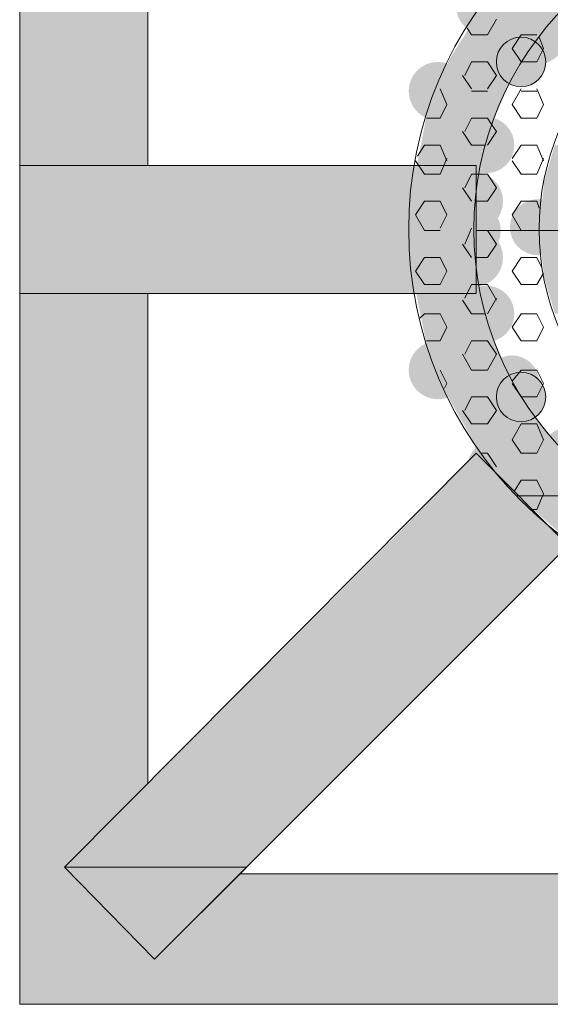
# Model space of a CAD drawing. Extents: x 3940905 to 4145695, y 925352 to 1109797.
# Tile 1009 of 1056: x 4065727 to 4065847, y 1099595 to 1099818. Entities that reach past the tile are written whole.
import ezdxf

# ---------------------------------------------------------------- set-up
doc = ezdxf.new("R2010")
doc.units = 0
doc.header["$LTSCALE"] = 750
doc.header["$MEASUREMENT"] = 0
doc.layers.add('CKD Equipments', color=252, linetype='CONTINUOUS', lineweight=0)

msp = doc.modelspace()

# ---------------------------------------------------------------- hatches: boundary and pattern name
at = {"layer": 'CKD Equipments', "true_color": 0xffffff}
h = msp.add_hatch(color=7, dxfattribs=at)
h.paths.add_polyline_path([(4065727.01, 1099784.97), (4065756.02, 1099895.39), (4065727.01, 1099895.39)])
h.paths.add_polyline_path([(4065756.02, 1099784.97), (4065727.01, 1099784.97), (4065756.02, 1099895.39)])
at = {"layer": 'CKD Equipments', "true_color": 0x808080}
h = msp.add_hatch(color=8, dxfattribs=at)
edge = h.paths.add_edge_path(flags=16)
edge.add_arc((4065832.34, 1099821.1), 6.61, 0, 360)
h = msp.add_hatch(color=8, dxfattribs=at)
edge = h.paths.add_edge_path(flags=16)
edge.add_arc((4065844.3, 1099814.23), 6.35, 0, 360)
h = msp.add_hatch(color=8, dxfattribs=at)
h.paths.add_polyline_path([(4065845.06, 1099814.48), (4065830.81, 1099820.08), (4065850.15, 1099820.08)])
h.paths.add_polyline_path([(4065827.76, 1099814.48), (4065845.06, 1099814.48), (4065830.81, 1099820.08)])
h = msp.add_hatch(color=8, dxfattribs=at)
h.paths.add_polyline_path([(4065841.5, 1099808.89), (4065827.76, 1099814.48), (4065845.06, 1099814.48)])
h.paths.add_polyline_path([(4065824.2, 1099808.89), (4065841.5, 1099808.89), (4065827.76, 1099814.48)])
h = msp.add_hatch(color=8, dxfattribs=at)
edge = h.paths.add_edge_path(flags=16)
edge.add_arc((4065840.48, 1099808.38), 5.6, 0, 360)
h = msp.add_hatch(color=8, dxfattribs=at)
edge = h.paths.add_edge_path(flags=16)
edge.add_arc((4065821.65, 1099801.76), 6.61, 0, 360)
h = msp.add_hatch(color=8, dxfattribs=at)
h.paths.add_polyline_path([(4065838.44, 1099804.82), (4065824.2, 1099808.89), (4065841.5, 1099808.89)])
h.paths.add_polyline_path([(4065822.67, 1099804.82), (4065838.44, 1099804.82), (4065824.2, 1099808.89)])
h = msp.add_hatch(color=8, dxfattribs=at)
h.paths.add_polyline_path([(4065834.88, 1099796.68), (4065822.67, 1099804.82), (4065838.44, 1099804.82)])
h.paths.add_polyline_path([(4065819.11, 1099796.68), (4065834.88, 1099796.68), (4065822.67, 1099804.82)])
h = msp.add_hatch(color=8, dxfattribs=at)
h.paths.add_polyline_path([(4065833.86, 1099793.62), (4065819.11, 1099796.68), (4065834.88, 1099796.68)])
h.paths.add_polyline_path([(4065818.6, 1099793.62), (4065833.86, 1099793.62), (4065819.11, 1099796.68)])
h = msp.add_hatch(color=8, dxfattribs=at)
edge = h.paths.add_edge_path(flags=16)
edge.add_arc((4065832.59, 1099789.55), 6.36, 0, 360)
h = msp.add_hatch(color=8, dxfattribs=at)
h.paths.add_polyline_path([(4065831.32, 1099783.45), (4065818.6, 1099793.62), (4065833.86, 1099793.62)])
h.paths.add_polyline_path([(4065816.56, 1099783.45), (4065831.32, 1099783.45), (4065818.6, 1099793.62)])
h = msp.add_hatch(color=8, dxfattribs=at)
h.paths.add_polyline_path([(4065851.67, 1099780.9), (4065848.11, 1099789.55), (4065854.22, 1099789.55)])
h.paths.add_polyline_path([(4065845.57, 1099780.9), (4065851.67, 1099780.9), (4065848.11, 1099789.55)])
h = msp.add_hatch(color=8, dxfattribs=at)
h.paths.add_polyline_path([(4065727.01, 1099755.97), (4065778.91, 1099784.97), (4065727.01, 1099784.97)])
h.paths.add_polyline_path([(4065778.91, 1099755.97), (4065727.01, 1099755.97), (4065778.91, 1099784.97)])
at = {"layer": 'CKD Equipments', "true_color": 0xff0000}
h = msp.add_hatch(color=1, dxfattribs=at)
h.paths.add_polyline_path([(4065778.91, 1099755.97), (4065830.3, 1099784.97), (4065778.91, 1099784.97)])
h.paths.add_polyline_path([(4065830.3, 1099755.97), (4065778.91, 1099755.97), (4065830.3, 1099784.97)])
at = {"layer": 'CKD Equipments', "true_color": 0x808080}
h = msp.add_hatch(color=8, dxfattribs=at)
h.paths.add_polyline_path([(4065830.81, 1099782.43), (4065816.56, 1099783.45), (4065831.32, 1099783.45)])
h.paths.add_polyline_path([(4065816.06, 1099782.43), (4065830.81, 1099782.43), (4065816.56, 1099783.45)])
h = msp.add_hatch(color=8, dxfattribs=at)
edge = h.paths.add_edge_path(flags=16)
edge.add_arc((4065829.79, 1099776.83), 6.61, 0, 360)
h = msp.add_hatch(color=8, dxfattribs=at)
h.paths.add_polyline_path([(4065829.79, 1099770.22), (4065816.06, 1099782.43), (4065830.81, 1099782.43)])
h.paths.add_polyline_path([(4065815.55, 1099770.22), (4065829.79, 1099770.22), (4065816.06, 1099782.43)])
h = msp.add_hatch(color=8, dxfattribs=at)
h.paths.add_polyline_path([(4065851.16, 1099779.88), (4065845.57, 1099780.9), (4065851.67, 1099780.9)])
h.paths.add_polyline_path([(4065845.57, 1099779.88), (4065851.16, 1099779.88), (4065845.57, 1099780.9)])
h = msp.add_hatch(color=8, dxfattribs=at)
h.paths.add_polyline_path([(4065850.15, 1099770.22), (4065845.57, 1099779.88), (4065851.16, 1099779.88)])
h.paths.add_polyline_path([(4065844.55, 1099770.22), (4065850.15, 1099770.22), (4065845.57, 1099779.88)])
h = msp.add_hatch(color=8, dxfattribs=at)
edge = h.paths.add_edge_path(flags=16)
edge.add_arc((4065829.54, 1099770.22), 6.36, 0, 360)
h = msp.add_hatch(color=8, dxfattribs=at)
edge = h.paths.add_edge_path(flags=16)
edge.add_arc((4065844.3, 1099770.98), 6.35, 0, 360)
h = msp.add_hatch(color=8, dxfattribs=at)
h.paths.add_polyline_path([(4065830.81, 1099758.51), (4065815.55, 1099770.22), (4065829.79, 1099770.22)])
h.paths.add_polyline_path([(4065816.06, 1099758.51), (4065830.81, 1099758.51), (4065815.55, 1099770.22)])
h = msp.add_hatch(color=8, dxfattribs=at)
edge = h.paths.add_edge_path(flags=16)
edge.add_arc((4065829.79, 1099764.11), 6.61, 0, 360)
h = msp.add_hatch(color=8, dxfattribs=at)
h.paths.add_polyline_path([(4065851.16, 1099760.55), (4065844.55, 1099770.22), (4065850.15, 1099770.22)])
h.paths.add_polyline_path([(4065845.57, 1099760.55), (4065851.16, 1099760.55), (4065844.55, 1099770.22)])
h = msp.add_hatch(color=8, dxfattribs=at)
h.paths.add_polyline_path([(4065851.67, 1099760.04), (4065845.57, 1099760.55), (4065851.16, 1099760.55)])
h.paths.add_polyline_path([(4065845.57, 1099760.04), (4065851.67, 1099760.04), (4065845.57, 1099760.55)])
h = msp.add_hatch(color=8, dxfattribs=at)
h.paths.add_polyline_path([(4065831.32, 1099756.99), (4065816.06, 1099758.51), (4065830.81, 1099758.51)])
h.paths.add_polyline_path([(4065816.56, 1099756.99), (4065831.32, 1099756.99), (4065816.06, 1099758.51)])
h = msp.add_hatch(color=8, dxfattribs=at)
h.paths.add_polyline_path([(4065854.22, 1099751.39), (4065845.57, 1099760.04), (4065851.67, 1099760.04)])
h.paths.add_polyline_path([(4065848.11, 1099751.39), (4065854.22, 1099751.39), (4065845.57, 1099760.04)])
at = {"layer": 'CKD Equipments', "true_color": 0xffffff}
h = msp.add_hatch(color=7, dxfattribs=at)
h.paths.add_polyline_path([(4065727.01, 1099645.05), (4065756.02, 1099755.97), (4065727.01, 1099755.97)])
h.paths.add_polyline_path([(4065756.02, 1099645.05), (4065727.01, 1099645.05), (4065756.02, 1099755.97)])
at = {"layer": 'CKD Equipments', "true_color": 0x808080}
h = msp.add_hatch(color=8, dxfattribs=at)
h.paths.add_polyline_path([(4065833.86, 1099746.81), (4065816.56, 1099756.99), (4065831.32, 1099756.99)])
h.paths.add_polyline_path([(4065818.6, 1099746.81), (4065833.86, 1099746.81), (4065816.56, 1099756.99)])
h = msp.add_hatch(color=8, dxfattribs=at)
edge = h.paths.add_edge_path(flags=16)
edge.add_arc((4065832.59, 1099751.39), 6.36, 0, 360)
h = msp.add_hatch(color=8, dxfattribs=at)
edge = h.paths.add_edge_path(flags=16)
edge.add_arc((4065821.65, 1099738.67), 6.61, 0, 360)
h = msp.add_hatch(color=8, dxfattribs=at)
h.paths.add_polyline_path([(4065834.88, 1099744.27), (4065818.6, 1099746.81), (4065833.86, 1099746.81)])
h.paths.add_polyline_path([(4065819.11, 1099744.27), (4065834.88, 1099744.27), (4065818.6, 1099746.81)])
h = msp.add_hatch(color=8, dxfattribs=at)
h.paths.add_polyline_path([(4065838.44, 1099736.13), (4065819.11, 1099744.27), (4065834.88, 1099744.27)])
h.paths.add_polyline_path([(4065822.67, 1099736.13), (4065838.44, 1099736.13), (4065819.11, 1099744.27)])
h = msp.add_hatch(color=8, dxfattribs=at)
edge = h.paths.add_edge_path(flags=16)
edge.add_arc((4065838.44, 1099735.87), 6.11, 0, 360)
h = msp.add_hatch(color=8, dxfattribs=at)
edge = h.paths.add_edge_path(flags=16)
edge.add_arc((4065840.48, 1099732.57), 5.6, 0, 360)
h = msp.add_hatch(color=8, dxfattribs=at)
h.paths.add_polyline_path([(4065841.5, 1099732.06), (4065822.67, 1099736.13), (4065838.44, 1099736.13)])
h.paths.add_polyline_path([(4065824.2, 1099732.06), (4065841.5, 1099732.06), (4065822.67, 1099736.13)])
h = msp.add_hatch(color=8, dxfattribs=at)
h.paths.add_polyline_path([(4065845.06, 1099725.95), (4065824.2, 1099732.06), (4065841.5, 1099732.06)])
h.paths.add_polyline_path([(4065827.76, 1099725.95), (4065845.06, 1099725.95), (4065824.2, 1099732.06)])
h = msp.add_hatch(color=8, dxfattribs=at)
h.paths.add_polyline_path([(4065850.15, 1099720.35), (4065827.76, 1099725.95), (4065845.06, 1099725.95)])
h.paths.add_polyline_path([(4065830.81, 1099720.35), (4065850.15, 1099720.35), (4065827.76, 1099725.95)])
h = msp.add_hatch(color=8, dxfattribs=at)
edge = h.paths.add_edge_path(flags=16)
edge.add_arc((4065851.16, 1099719.59), 6.11, 0, 360)
h = msp.add_hatch(color=8, dxfattribs=at)
edge = h.paths.add_edge_path(flags=16)
edge.add_arc((4065834.63, 1099716.54), 6.35, 0, 360)
h = msp.add_hatch(color=8, dxfattribs=at)
h.paths.add_polyline_path([(4065853.2, 1099717.3), (4065830.81, 1099720.35), (4065850.15, 1099720.35)])
h.paths.add_polyline_path([(4065833.86, 1099717.3), (4065853.2, 1099717.3), (4065830.81, 1099720.35)])
at = {"layer": 'CKD Equipments', "true_color": 0xff0000}
h = msp.add_hatch(color=1, dxfattribs=at)
h.paths.add_polyline_path([(4065851.16, 1099698.98), (4065809.95, 1099698.98), (4065830.3, 1099719.85)])
h.paths.add_polyline_path([(4065799.77, 1099688.81), (4065851.16, 1099698.98), (4065809.95, 1099698.98)])
h.paths.add_polyline_path([(4065840.99, 1099688.81), (4065799.77, 1099688.81), (4065851.16, 1099698.98)])
at = {"layer": 'CKD Equipments', "true_color": 0x808080}
h = msp.add_hatch(color=8, dxfattribs=at)
h.paths.add_polyline_path([(4065862.36, 1099710.18), (4065833.86, 1099717.3), (4065853.2, 1099717.3)])
h.paths.add_polyline_path([(4065839.46, 1099710.18), (4065862.36, 1099710.18), (4065833.86, 1099717.3)])
h = msp.add_hatch(color=8, dxfattribs=at)
h.paths.add_polyline_path([(4065873.04, 1099704.58), (4065839.97, 1099710.18), (4065862.36, 1099710.18)])
h.paths.add_polyline_path([(4065846.08, 1099704.58), (4065873.04, 1099704.58), (4065839.97, 1099710.18)])
h = msp.add_hatch(color=8, dxfattribs=at)
h.paths.add_polyline_path([(4065881.69, 1099701.53), (4065846.08, 1099704.58), (4065873.04, 1099704.58)])
h.paths.add_polyline_path([(4065849.64, 1099701.53), (4065881.69, 1099701.53), (4065846.08, 1099704.58)])
h = msp.add_hatch(color=8, dxfattribs=at)
h.paths.add_polyline_path([(4065820.13, 1099667.95), (4065778.91, 1099667.95), (4065799.77, 1099688.81)])
h.paths.add_polyline_path([(4065737.19, 1099626.22), (4065820.13, 1099667.95), (4065778.91, 1099667.95)])
h.paths.add_polyline_path([(4065778.4, 1099626.22), (4065737.19, 1099626.22), (4065820.13, 1099667.95)])
at = {"layer": 'CKD Equipments', "true_color": 0xff0000}
h = msp.add_hatch(color=1, dxfattribs=at)
h.paths.add_polyline_path([(4065820.13, 1099667.95), (4065840.99, 1099688.81), (4065799.77, 1099688.81)])
h.paths.add_polyline_path([(4065840.99, 1099688.81), (4065820.13, 1099667.95)], flags=16)
at = {"layer": 'CKD Equipments', "true_color": 0xffffff}
h = msp.add_hatch(color=7, dxfattribs=at)
h.paths.add_polyline_path([(4065727.01, 1099626.22), (4065756.02, 1099645.05), (4065727.01, 1099645.05)])
h.paths.add_polyline_path([(4065737.19, 1099626.22), (4065727.01, 1099626.22), (4065756.02, 1099645.05)])
h = msp.add_hatch(color=7, dxfattribs=at)
h.paths.add_polyline_path([(4065727.01, 1099605.36), (4065737.19, 1099626.22), (4065727.01, 1099626.22)])
h.paths.add_polyline_path([(4065757.54, 1099605.36), (4065727.01, 1099605.36), (4065737.19, 1099626.22)])
h = msp.add_hatch(color=7, dxfattribs=at)
h.paths.add_polyline_path([(4065757.54, 1099605.36), (4065887.29, 1099624.7), (4065776.88, 1099624.7)])
h.paths.add_polyline_path([(4065887.29, 1099605.36), (4065757.54, 1099605.36), (4065887.29, 1099624.7)])
h = msp.add_hatch(color=7, dxfattribs=at)
h.paths.add_polyline_path([(4065727.01, 1099595.19), (4065887.29, 1099605.36), (4065727.01, 1099605.36)])
h.paths.add_polyline_path([(4065887.29, 1099595.19), (4065727.01, 1099595.19), (4065887.29, 1099605.36)])

# ---------------------------------------------------------------- linework, layer by layer
at = {"layer": 'CKD Equipments', "color": 8, "true_color": 0x808080}
for p, q in [((4065727.01, 1099595.19), (4065727.01, 1099945.25)), ((4065756.02, 1099784.97), (4065756.02, 1099895.39)), ((4065828.27, 1099816.01), (4065829.29, 1099814.48)), ((4065834.88, 1099818.05), (4065832.85, 1099814.48)), ((4065832.85, 1099814.48), (4065829.29, 1099814.48)), ((4065840.48, 1099814.48), (4065838.44, 1099811.43)), ((4065844.04, 1099814.48), (4065840.48, 1099814.48)), ((4065844.55, 1099813.98), (4065845.57, 1099811.43)), ((4065838.44, 1099811.43), (4065840.48, 1099808.38)), ((4065845.57, 1099811.43), (4065844.04, 1099808.38)), ((4065829.29, 1099808.38), (4065827.76, 1099805.33)), ((4065832.85, 1099808.38), (4065829.29, 1099808.38)), ((4065832.85, 1099808.38), (4065834.88, 1099805.33)), ((4065844.04, 1099808.38), (4065840.48, 1099808.38)), ((4065827.25, 1099805.33), (4065829.29, 1099802.27)), ((4065834.88, 1099805.33), (4065832.85, 1099802.27)), ((4065822.16, 1099802.27), (4065823.69, 1099798.71)), ((4065832.85, 1099801.76), (4065829.29, 1099801.76)), ((4065840.48, 1099802.27), (4065838.44, 1099798.71)), ((4065844.04, 1099801.76), (4065840.48, 1099801.76)), ((4065844.04, 1099802.27), (4065845.57, 1099798.71)), ((4065823.69, 1099798.71), (4065822.16, 1099795.66)), ((4065838.44, 1099798.71), (4065840.48, 1099795.66)), ((4065845.57, 1099798.71), (4065844.04, 1099795.66)), ((4065822.16, 1099795.66), (4065819.11, 1099795.66)), ((4065829.29, 1099795.66), (4065827.76, 1099792.61)), ((4065832.85, 1099795.66), (4065829.29, 1099795.66)), ((4065832.85, 1099795.66), (4065833.86, 1099794.13)), ((4065833.86, 1099794.13), (4065834.88, 1099792.61)), ((4065844.04, 1099795.66), (4065840.48, 1099795.66)), ((4065827.25, 1099792.61), (4065829.29, 1099789.55)), ((4065834.88, 1099792.61), (4065832.85, 1099789.55)), ((4065818.6, 1099789.55), (4065817.07, 1099787.01)), ((4065822.16, 1099789.55), (4065818.6, 1099789.55)), ((4065822.16, 1099789.55), (4065823.69, 1099785.99)), ((4065832.34, 1099789.55), (4065829.29, 1099789.55)), ((4065840.48, 1099789.55), (4065838.44, 1099786.5)), ((4065844.04, 1099789.55), (4065840.48, 1099789.55)), ((4065844.04, 1099789.55), (4065845.57, 1099785.99)), ((4065727.01, 1099755.97), (4065727.01, 1099784.97)), ((4065727.01, 1099784.97), (4065830.3, 1099784.97)), ((4065816.56, 1099785.99), (4065818.6, 1099782.94)), ((4065823.69, 1099786.5), (4065822.16, 1099782.94)), ((4065830.3, 1099784.97), (4065830.3, 1099755.97)), ((4065838.44, 1099785.99), (4065840.48, 1099782.94)), ((4065845.57, 1099786.5), (4065844.04, 1099782.94)), ((4065822.16, 1099782.94), (4065818.6, 1099782.94)), ((4065829.29, 1099782.94), (4065827.76, 1099779.88)), ((4065830.81, 1099782.94), (4065829.29, 1099782.94)), ((4065832.85, 1099782.94), (4065830.81, 1099782.94)), ((4065832.85, 1099782.94), (4065834.88, 1099779.88)), ((4065844.04, 1099782.94), (4065840.48, 1099782.94)), ((4065827.25, 1099779.88), (4065829.29, 1099776.83)), ((4065834.88, 1099779.88), (4065832.85, 1099776.83)), ((4065818.6, 1099776.83), (4065816.56, 1099773.78)), ((4065822.16, 1099776.83), (4065818.6, 1099776.83)), ((4065822.16, 1099776.83), (4065823.69, 1099773.78)), ((4065832.85, 1099776.83), (4065830.3, 1099776.83)), ((4065840.48, 1099776.83), (4065838.44, 1099773.78)), ((4065844.04, 1099776.83), (4065840.48, 1099776.83)), ((4065844.04, 1099776.83), (4065844.55, 1099775.31)), ((4065816.56, 1099773.78), (4065818.6, 1099770.22)), ((4065823.69, 1099773.78), (4065822.16, 1099770.73)), ((4065838.44, 1099773.78), (4065840.48, 1099770.22)), ((4065822.16, 1099770.22), (4065818.6, 1099770.22)), ((4065829.29, 1099770.73), (4065827.76, 1099767.16)), ((4065832.85, 1099770.22), (4065830.3, 1099770.22)), ((4065973.28, 1099770.22), (4065830.3, 1099770.22)), ((4065832.85, 1099770.22), (4065834.88, 1099767.16)), ((4065844.04, 1099770.22), (4065840.48, 1099770.22)), ((4065827.25, 1099767.16), (4065829.29, 1099764.11)), ((4065834.88, 1099767.16), (4065832.85, 1099764.11)), ((4065818.6, 1099764.11), (4065816.56, 1099761.06)), ((4065822.16, 1099764.11), (4065818.6, 1099764.11)), ((4065822.16, 1099764.11), (4065823.69, 1099761.06)), ((4065832.85, 1099764.11), (4065830.3, 1099764.11)), ((4065840.48, 1099764.11), (4065838.44, 1099761.06)), ((4065844.04, 1099764.11), (4065840.48, 1099764.11)), ((4065844.04, 1099764.11), (4065845.06, 1099762.08)), ((4065816.56, 1099761.06), (4065818.6, 1099758.01)), ((4065823.69, 1099761.06), (4065822.16, 1099758.01)), ((4065838.44, 1099761.06), (4065840.48, 1099758.01)), ((4065845.57, 1099760.55), (4065844.04, 1099758.01)), ((4065822.16, 1099758.01), (4065818.6, 1099758.01)), ((4065829.29, 1099758.01), (4065827.76, 1099754.95)), ((4065830.81, 1099758.01), (4065829.29, 1099758.01)), ((4065832.85, 1099758.01), (4065830.81, 1099758.01)), ((4065832.85, 1099758.01), (4065834.88, 1099754.44)), ((4065844.04, 1099758.01), (4065840.48, 1099758.01)), ((4065830.3, 1099755.97), (4065727.01, 1099755.97)), ((4065756.02, 1099645.05), (4065756.02, 1099755.97)), ((4065827.25, 1099754.44), (4065829.29, 1099751.39)), ((4065834.88, 1099754.95), (4065832.85, 1099751.39)), ((4065818.6, 1099751.39), (4065817.58, 1099750.37)), ((4065822.16, 1099751.39), (4065818.6, 1099751.39)), ((4065822.16, 1099751.39), (4065823.69, 1099748.34)), ((4065832.34, 1099751.39), (4065829.29, 1099751.39)), ((4065840.48, 1099751.39), (4065838.44, 1099748.34)), ((4065844.04, 1099751.39), (4065840.48, 1099751.39)), ((4065844.04, 1099751.39), (4065845.57, 1099748.34)), ((4065823.69, 1099748.34), (4065822.16, 1099745.29)), ((4065838.44, 1099748.34), (4065840.48, 1099745.29)), ((4065845.57, 1099748.34), (4065844.04, 1099745.29)), ((4065822.16, 1099745.29), (4065819.11, 1099745.29)), ((4065829.29, 1099745.29), (4065827.76, 1099742.23)), ((4065832.85, 1099745.29), (4065829.29, 1099745.29)), ((4065832.85, 1099745.29), (4065834.88, 1099742.23)), ((4065844.04, 1099745.29), (4065840.48, 1099745.29)), ((4065827.25, 1099742.23), (4065829.29, 1099738.67)), ((4065834.88, 1099742.23), (4065832.85, 1099738.67)), ((4065822.16, 1099738.67), (4065823.69, 1099735.62)), ((4065832.85, 1099738.67), (4065829.29, 1099738.67)), ((4065840.48, 1099738.67), (4065838.44, 1099736.13)), ((4065844.04, 1099738.67), (4065840.48, 1099738.67)), ((4065844.04, 1099738.67), (4065845.57, 1099735.62)), ((4065823.69, 1099735.62), (4065823.18, 1099734.6)), ((4065838.44, 1099735.62), (4065840.48, 1099732.57)), ((4065845.57, 1099735.62), (4065844.04, 1099732.57)), ((4065829.29, 1099732.57), (4065827.76, 1099729.51)), ((4065832.85, 1099732.57), (4065829.29, 1099732.57)), ((4065832.85, 1099732.57), (4065834.88, 1099729.51)), ((4065844.04, 1099732.57), (4065840.48, 1099732.57)), ((4065827.25, 1099729.51), (4065829.29, 1099726.46)), ((4065834.88, 1099729.51), (4065832.85, 1099726.46)), ((4065832.85, 1099726.46), (4065829.29, 1099726.46)), ((4065840.48, 1099726.46), (4065838.44, 1099722.9)), ((4065844.04, 1099726.46), (4065840.48, 1099726.46)), ((4065844.04, 1099726.46), (4065845.57, 1099722.9)), ((4065838.44, 1099722.9), (4065840.48, 1099719.85)), ((4065845.57, 1099722.9), (4065844.04, 1099719.85)), ((4065830.3, 1099719.85), (4065737.19, 1099626.22)), ((4065851.16, 1099698.98), (4065830.3, 1099719.85)), ((4065832.85, 1099719.85), (4065831.32, 1099719.85)), ((4065832.85, 1099719.85), (4065834.88, 1099716.79)), ((4065844.04, 1099719.85), (4065840.48, 1099719.85)), ((4065840.48, 1099713.74), (4065838.95, 1099711.2)), ((4065844.04, 1099713.74), (4065840.48, 1099713.74)), ((4065844.04, 1099713.74), (4065845.57, 1099710.69)), ((4065839.46, 1099710.18), (4065839.46, 1099710.18)), ((4065839.46, 1099710.18), (4065862.36, 1099710.18)), ((4065862.36, 1099710.18), (4065839.46, 1099710.18)), ((4065839.46, 1099710.18), (4065862.36, 1099710.18)), ((4065839.97, 1099710.18), (4065839.46, 1099710.18)), ((4065839.46, 1099710.18), (4065839.46, 1099710.18)), ((4065862.36, 1099710.18), (4065839.97, 1099710.18)), ((4065845.57, 1099710.69), (4065844.04, 1099707.12)), ((4065844.04, 1099707.12), (4065842.51, 1099707.12)), ((4065851.16, 1099698.98), (4065757.54, 1099605.36)), ((4065778.4, 1099626.22), (4065737.19, 1099626.22)), ((4065737.19, 1099626.22), (4065757.54, 1099605.36)), ((4065737.19, 1099626.22), (4065757.54, 1099605.36)), ((4065757.54, 1099605.36), (4065778.4, 1099626.22)), ((4065887.29, 1099624.7), (4065776.88, 1099624.7)), ((4065776.88, 1099624.7), (4065887.29, 1099624.7)), ((4066077.08, 1099595.19), (4065727.01, 1099595.19))]:
    msp.add_line(p, q, dxfattribs=at)
for centre, radius in [((4065901.79, 1099770.47), 86.75), ((4065901.79, 1099770.47), 72), ((4065901.79, 1099770.47), 57.24), ((4065840.48, 1099808.38), 5.6), ((4065840.48, 1099732.57), 5.6)]:
    msp.add_circle(centre, radius, dxfattribs=at)
msp.add_solid([(4065757.54, 1099605.36), (4065778.4, 1099626.22), (4065737.19, 1099626.22)], dxfattribs=at)

doc.saveas('drawing.dxf')
